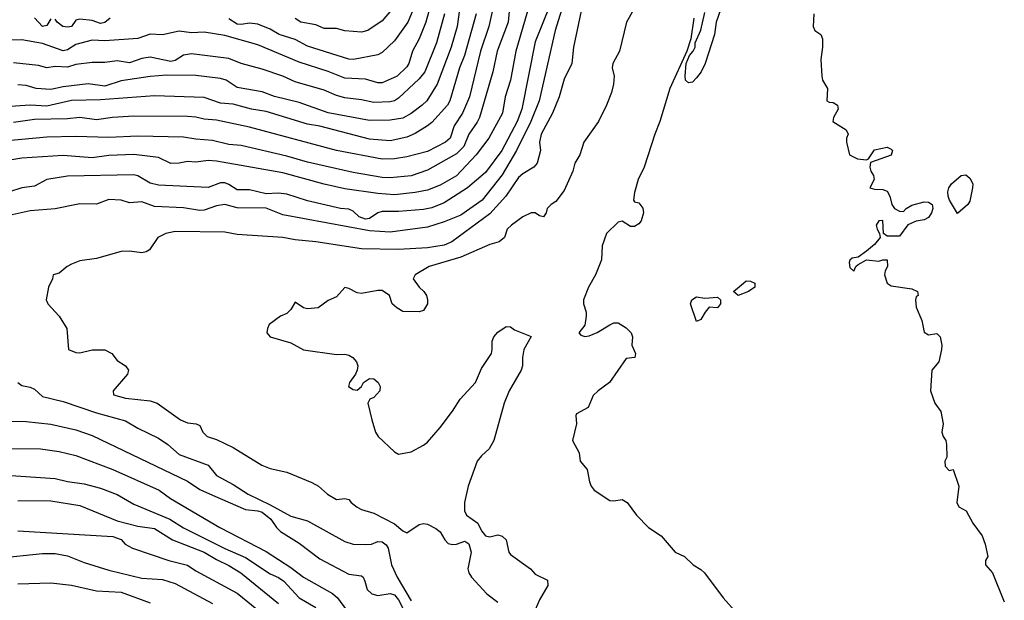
# Model space of a CAD drawing. Header units: metres. Extents: x -46681 to -43747, y -240911 to -237677.
# Tile 787 of 1056: x -45207 to -45088, y -238013 to -237943. Entities that reach past the tile are written whole.
import ezdxf

# ---------------------------------------------------------------- set-up
doc = ezdxf.new("R2010")
doc.units = ezdxf.units.M
doc.layers.add('CONTOUR_INDEX', color=1, linetype='Continuous')
doc.layers.add('CONTOUR_INTER', color=3, linetype='Continuous')

msp = doc.modelspace()

# ---------------------------------------------------------------- linework, layer by layer
at = {"layer": 'CONTOUR_INDEX'}
for points, elevation in [([(-45156.72, -237939.02), (-45157.8, -237943.02), (-45158.6, -237945.02), (-45159.42, -237946.52), (-45159.85, -237948.02), (-45160.1, -237948.42), (-45161.29, -237949.52), (-45163.1, -237950.34), (-45163.6, -237950.33), (-45165.1, -237949.89), (-45167.6, -237949.79), (-45169.6, -237948.98), (-45173.1, -237947.85), (-45178.1, -237945.75), (-45182.1, -237944.63), (-45184.6, -237944.23), (-45186.1, -237944.29), (-45187.6, -237944.1), (-45189.6, -237944.55), (-45191.1, -237944.46), (-45192.6, -237944.97), (-45196.6, -237945.27), (-45198.1, -237945.18), (-45200.1, -237945.7), (-45201.1, -237946.34), (-45201.6, -237946.49), (-45204.1, -237945.58), (-45206.6, -237945.13), (-45208.6, -237945.18)], 65), ([(-45147.6, -237939.93), (-45147.88, -237943.02), (-45149.18, -237946.52), (-45149.7, -237949.02), (-45151.34, -237954.52), (-45151.6, -237955.08), (-45152.61, -237956.52), (-45153.23, -237958.02), (-45154.1, -237958.91), (-45157.6, -237960.9), (-45159.6, -237961.56), (-45162.1, -237961.79), (-45163.1, -237961.75), (-45166.6, -237961.15), (-45172.1, -237959.91), (-45174.6, -237959.18), (-45180.1, -237957.89), (-45181.6, -237957.77), (-45183.6, -237957.31), (-45185.6, -237957.16), (-45187.1, -237956.88), (-45192.6, -237956.76), (-45196.1, -237956.93), (-45200.1, -237956.82), (-45203.6, -237956.92), (-45210.1, -237957.49)], 60), ([(-45132.73, -237941.52), (-45133.58, -237943.02), (-45134.41, -237946.52), (-45135.22, -237948.02), (-45135.32, -237948.52), (-45135.07, -237949.52), (-45135.14, -237950.52), (-45135.38, -237951.52), (-45136, -237953.02), (-45136.94, -237955.02), (-45138.72, -237957.52), (-45139.23, -237959.02), (-45139.8, -237960.02), (-45140.07, -237961.02), (-45141.1, -237963.33), (-45142.1, -237964.68), (-45142.69, -237965.02), (-45143.17, -237965.52), (-45143.26, -237966.02), (-45143.6, -237966.51), (-45144.1, -237966.39), (-45144.6, -237966.02), (-45145.1, -237966.04), (-45146.1, -237966.53), (-45147.46, -237967.52), (-45147.97, -237968.02), (-45148.29, -237969.02), (-45148.96, -237969.52), (-45150.1, -237969.84), (-45153.6, -237971.38), (-45157.4, -237972.52), (-45159.12, -237973.52), (-45159.33, -237974.02), (-45158.62, -237975.02), (-45158.07, -237975.52), (-45157.72, -237976.02), (-45157.6, -237976.52), (-45157.63, -237977.02), (-45158.1, -237977.83), (-45158.6, -237977.97), (-45160.6, -237977.94), (-45161.33, -237977.52), (-45161.87, -237977.02), (-45162.21, -237976.02), (-45163.1, -237975.42), (-45163.6, -237975.4), (-45165.6, -237975.76), (-45166.1, -237975.68), (-45167.1, -237975.16), (-45167.6, -237975.05), (-45168.6, -237976.17), (-45169.6, -237976.64), (-45170.83, -237977.52), (-45172.1, -237977.62), (-45172.6, -237977.49), (-45173.6, -237976.82), (-45174.1, -237977.71), (-45174.6, -237978.2), (-45175.35, -237978.52), (-45176.72, -237979.52), (-45176.95, -237980.02), (-45177.01, -237980.52), (-45176.63, -237981.02), (-45174.1, -237981.72), (-45172.6, -237982.59), (-45168.6, -237983.14), (-45167.6, -237983.09), (-45167.1, -237983.21), (-45166.62, -237983.52), (-45166.18, -237984.02), (-45166.04, -237984.52), (-45166.11, -237985.02), (-45166.29, -237985.52), (-45167.02, -237986.52), (-45167.16, -237987.02), (-45166.6, -237987.35), (-45166.1, -237987.46), (-45165.6, -237987.01), (-45165.35, -237986.52), (-45164.6, -237986.03), (-45164.1, -237986.06), (-45163.57, -237986.52), (-45163.32, -237987.02), (-45163.35, -237987.52), (-45164.1, -237988.33), (-45164.57, -237988.52), (-45164.8, -237989.02), (-45164.33, -237991.02), (-45163.88, -237992.52), (-45163.55, -237993.02), (-45161.6, -237994.91), (-45161.1, -237995.16), (-45159.6, -237994.88), (-45158.1, -237994.09), (-45157.6, -237993.71), (-45156.1, -237991.95), (-45154.6, -237990), (-45153.68, -237988.52), (-45151.82, -237986.52), (-45151.1, -237984.85), (-45149.9, -237983.02), (-45149.78, -237982.52), (-45149.8, -237981.52), (-45149.61, -237981.02), (-45149.1, -237980.46), (-45148.1, -237979.74), (-45147.6, -237979.81), (-45147.1, -237980.18), (-45145.1, -237980.95), (-45145.96, -237982.52), (-45146.15, -237983.52), (-45146.14, -237984.52), (-45146.28, -237985.02), (-45147.74, -237987.52), (-45148.36, -237989.02), (-45149.6, -237993.53), (-45150.15, -237994.52), (-45151.1, -237995.36), (-45151.6, -237996.03), (-45152.68, -237999.02), (-45153.14, -238001.02), (-45153.13, -238002.02), (-45152.89, -238002.52), (-45151.54, -238003.52), (-45151.1, -238004.42), (-45150.6, -238005.02), (-45150.1, -238005.14), (-45149.1, -238004.93), (-45148.6, -238005.07), (-45148.1, -238005.53), (-45147.78, -238007.02), (-45147.6, -238007.28), (-45145.18, -238009.02), (-45144.6, -238009.67), (-45143.1, -238010.39), (-45143.06, -238011.02), (-45144.1, -238012.78), (-45144.85, -238014.52)], 55), ([(-45209.1, -237997.67), (-45202.6, -237998.1), (-45201.1, -237998.48), (-45199.1, -237998.76), (-45197.1, -237999.29), (-45195.1, -238000.05), (-45193.1, -238001.21), (-45188.72, -238003.02), (-45187.1, -238004.07), (-45182.1, -238006.56), (-45179.6, -238007.66), (-45176.6, -238009.62), (-45175.6, -238010.05), (-45174.95, -238010.52), (-45173.1, -238012.52), (-45171.1, -238013.68)], 60)]:
    msp.add_lwpolyline(points, dxfattribs=dict(at, elevation=elevation))
at = {"layer": 'CONTOUR_INTER'}
for points, elevation in [([(-45140.02, -237937.02), (-45142.2, -237944.02), (-45144.13, -237952.52), (-45145.14, -237955.02), (-45146.85, -237958.52), (-45148.6, -237961.45), (-45150.99, -237964.52), (-45153.6, -237966.3), (-45155.6, -237967.14), (-45157.6, -237967.75), (-45162.1, -237968.35), (-45164.6, -237968.22), (-45175.1, -237966.29), (-45177.1, -237965.46), (-45180.6, -237965.43), (-45182.1, -237965.01), (-45183.1, -237965.18), (-45184.6, -237965.73), (-45185.1, -237965.74), (-45187.1, -237965.44), (-45190.6, -237965.29), (-45192.1, -237964.72), (-45193.6, -237964.83), (-45194.6, -237964.51), (-45196.1, -237964.44), (-45197.6, -237964.99), (-45199.6, -237964.96), (-45202.6, -237965.55), (-45205.6, -237965.78), (-45208.85, -237966.52)], 57), ([(-45153.35, -237938.52), (-45154.04, -237943.52), (-45154.77, -237946.02), (-45156.43, -237950.52), (-45157.71, -237952.52), (-45158.25, -237953.02), (-45159.6, -237954.05), (-45160.6, -237954.59), (-45162.1, -237954.86), (-45164.6, -237954.88), (-45169.6, -237953.96), (-45173.1, -237952.7), (-45176.1, -237951.97), (-45177.6, -237951.41), (-45180.6, -237950.89), (-45181.93, -237950.02), (-45182.6, -237949.81), (-45185.6, -237949.47), (-45189.1, -237949.42), (-45191.1, -237949.58), (-45194.6, -237950.08), (-45196.6, -237950.74), (-45198.6, -237950.45), (-45201.6, -237950.81), (-45203.1, -237951.14), (-45204.87, -237951.02), (-45206.1, -237950.68), (-45207.1, -237950.6)], 63), ([(-45138.61, -237939.52), (-45139.97, -237946.02), (-45140.16, -237948.02), (-45141.1, -237949.89), (-45141.71, -237952.02), (-45142.51, -237954.02), (-45143.87, -237956.52), (-45144.08, -237957.52), (-45143.96, -237958.52), (-45144.38, -237960.02), (-45144.75, -237960.52), (-45146.1, -237961.31), (-45146.6, -237961.75), (-45148.13, -237964.02), (-45150.1, -237966.14), (-45154.66, -237969.52), (-45155.6, -237969.92), (-45157.6, -237970.27), (-45161.1, -237970.48), (-45165.6, -237970.39), (-45171.09, -237969.52), (-45173.6, -237969.31), (-45175.1, -237969), (-45180.6, -237968.67), (-45182.1, -237968.35), (-45188.1, -237968.27), (-45189.2, -237968.52), (-45190.2, -237969.02), (-45191.19, -237970.52), (-45191.6, -237970.75), (-45192.1, -237970.88), (-45193.6, -237970.65), (-45194.6, -237970.71), (-45197.6, -237971.54), (-45199.6, -237971.85), (-45200.6, -237972.23), (-45201.14, -237972.52), (-45202.1, -237973.31), (-45202.83, -237973.52), (-45202.92, -237974.02), (-45203.4, -237975.02), (-45203.68, -237976.52), (-45203.47, -237977.02), (-45202.1, -237978.52), (-45201.19, -237980.02), (-45200.97, -237982.52), (-45200.1, -237982.9), (-45199.6, -237982.93), (-45198.1, -237982.59), (-45196.6, -237982.56), (-45195.73, -237983.02), (-45195.1, -237983.86), (-45194.09, -237984.52), (-45193.72, -237985.02), (-45193.84, -237985.52), (-45195.59, -237987.52), (-45195.54, -237988.02), (-45194.1, -237988.4), (-45191.1, -237988.75), (-45190.27, -237989.02), (-45187.44, -237991.02), (-45186.6, -237991.4), (-45185.54, -237991.52), (-45185.1, -237991.73), (-45184.73, -237992.52), (-45184.23, -237993.02), (-45183.1, -237993.39), (-45181.1, -237994.35), (-45177.63, -237996.52), (-45176.6, -237996.89), (-45174.6, -237997.33), (-45171.6, -237998.59), (-45170.76, -237999.02), (-45169.68, -238000.02), (-45168.6, -238000.63), (-45167.6, -238000.53), (-45167.1, -238000.65), (-45166.83, -238001.02), (-45166.1, -238001.56), (-45165.6, -238001.84), (-45164.1, -238002.3), (-45161.6, -238003.6), (-45160.6, -238004.44), (-45160.1, -238004.68), (-45158.6, -238003.67), (-45158.1, -238003.56), (-45157.6, -238003.63), (-45156.6, -238004.14), (-45156.1, -238004.57), (-45155.53, -238005.52), (-45155.1, -238005.94), (-45154.6, -238006.08), (-45154.1, -238006.02), (-45153.1, -238005.66), (-45152.6, -238005.99), (-45152.35, -238007.02), (-45152.73, -238009.02), (-45152.63, -238009.52), (-45152.31, -238010.02), (-45150.44, -238012.02), (-45149.1, -238013.05)], 56), ([(-45145.33, -237941.02), (-45146.95, -237946.52), (-45147.58, -237950.02), (-45148.21, -237952.02), (-45148.54, -237954.02), (-45150.22, -237957.02), (-45151.73, -237959.02), (-45154.1, -237961.55), (-45156.1, -237962.71), (-45157.6, -237963.28), (-45159.1, -237963.6), (-45161.6, -237963.85), (-45163.6, -237963.7), (-45167.6, -237963.12), (-45170.1, -237962.59), (-45175.1, -237961.19), (-45183.1, -237959.8), (-45184.1, -237959.72), (-45185.6, -237959.9), (-45186.6, -237959.84), (-45187.6, -237960.04), (-45188.6, -237960.07), (-45190.1, -237959.34), (-45193.1, -237958.99), (-45196.1, -237959.1), (-45198.1, -237959.41), (-45201.6, -237959.13), (-45206.6, -237959.45), (-45209.6, -237959.93)], 59), ([(-45142.84, -237941.02), (-45144.6, -237945.39), (-45146.21, -237953.52), (-45146.76, -237955.02), (-45148.64, -237958.52), (-45150.6, -237961.17), (-45152.78, -237963.02), (-45155.6, -237964.82), (-45157.1, -237965.42), (-45158.1, -237965.62), (-45161.1, -237965.89), (-45163.1, -237965.88), (-45163.62, -237966.02), (-45164.6, -237966.7), (-45165.1, -237966.81), (-45165.87, -237966.52), (-45166.6, -237965.84), (-45167.1, -237965.58), (-45168.1, -237965.51), (-45172.1, -237964.58), (-45174.6, -237963.77), (-45175.6, -237963.68), (-45177.1, -237963.75), (-45179.1, -237963.27), (-45180.6, -237963.26), (-45181.6, -237962.6), (-45182.1, -237962.43), (-45182.6, -237962.42), (-45184.1, -237962.97), (-45190.1, -237962.68), (-45191.1, -237962.46), (-45192.6, -237961.55), (-45193.1, -237961.45), (-45201.1, -237961.59), (-45203.6, -237962), (-45205.1, -237962.81), (-45206.6, -237963), (-45208.1, -237963.5)], 58), ([(-45149.65, -237941.02), (-45150.21, -237943.52), (-45151.2, -237946.52), (-45152.55, -237952.02), (-45153.37, -237954.02), (-45154.39, -237955.52), (-45154.89, -237957.02), (-45155.43, -237957.52), (-45157.6, -237958.64), (-45160.1, -237959.26), (-45161.6, -237959.5), (-45163.1, -237959.55), (-45168.6, -237958.5), (-45179.1, -237955.69), (-45183.1, -237954.84), (-45184.6, -237954.74), (-45185.6, -237954.48), (-45186.6, -237954.4), (-45193.1, -237954.37), (-45195.67, -237954.52), (-45197.6, -237954.8), (-45199.6, -237954.52), (-45201.1, -237954.67), (-45205.1, -237954.77), (-45207.6, -237955.13)], 61), ([(-45159.14, -237941.02), (-45159.98, -237943.02), (-45161.6, -237945.28), (-45163.1, -237946.67), (-45163.6, -237946.95), (-45166.54, -237947.52), (-45167.1, -237947.47), (-45172.1, -237945.9), (-45173.6, -237945.12), (-45175.51, -237944.52), (-45176.6, -237943.86), (-45178.1, -237943.25), (-45179.1, -237943.13), (-45180.1, -237943.29), (-45180.6, -237943.24), (-45181.6, -237942.6)], 66), ([(-45161.96, -237941.52), (-45163.1, -237942.84), (-45164.82, -237944.02), (-45165.6, -237944.24), (-45167.6, -237944.06), (-45168.6, -237943.77), (-45170.1, -237943.78), (-45171.1, -237943.33), (-45172.92, -237943.02), (-45173.6, -237942.58)], 67), ([(-45122.2, -237941.52), (-45122.76, -237943.02), (-45122.94, -237944.52), (-45124.08, -237948.02), (-45124.55, -237949.02), (-45125.1, -237949.75), (-45125.6, -237950.26), (-45126.1, -237950.36), (-45126.43, -237950.02), (-45126.49, -237949.52), (-45126.36, -237948.02), (-45125.95, -237947.02), (-45125.51, -237946.52), (-45125.29, -237946.02), (-45125.26, -237945.52), (-45124.6, -237943.97), (-45124.1, -237941.85)], 54), ([(-45151.74, -237942.02), (-45153.16, -237947.02), (-45153.74, -237948.52), (-45154.93, -237952.52), (-45155.21, -237953.02), (-45157.1, -237955.12), (-45157.6, -237955.55), (-45159.1, -237956.44), (-45160.1, -237956.91), (-45162.1, -237957.33), (-45164.6, -237957.15), (-45170.6, -237955.59), (-45172.1, -237955.33), (-45177.1, -237953.8), (-45178.87, -237953.52), (-45181.1, -237952.93), (-45182.6, -237952.8), (-45184.6, -237952.13), (-45190.6, -237951.89), (-45197.1, -237952.39), (-45200.6, -237952.48), (-45203.6, -237953.15), (-45205.6, -237953.04), (-45211.6, -237953.43)], 62), ([(-45155.54, -237942.02), (-45156.51, -237945.52), (-45157.92, -237949.02), (-45158.6, -237949.86), (-45161.1, -237952.18), (-45161.6, -237952.51), (-45162.1, -237952.63), (-45164.1, -237952.71), (-45165.6, -237952.38), (-45167.6, -237952.14), (-45168.6, -237951.87), (-45170.1, -237951.23), (-45173.6, -237950.21), (-45175.1, -237949.53), (-45177.6, -237948.67), (-45180.1, -237948.02), (-45181.6, -237947.41), (-45186.1, -237946.85), (-45187.1, -237946.98), (-45188.1, -237947.65), (-45188.6, -237947.78), (-45191.1, -237947.26), (-45192.1, -237947.41), (-45193.6, -237947.91), (-45195.1, -237947.68), (-45196.6, -237947.9), (-45198.1, -237947.87), (-45200.1, -237948.13), (-45201.1, -237948.44), (-45202.6, -237948.37), (-45203.6, -237948.51), (-45204.6, -237948.26), (-45207.6, -237947.94)], 64), ([(-45203.1, -237942.63), (-45203.6, -237943.43), (-45204.1, -237943.55), (-45205.1, -237942.5)], 66), ([(-45195.96, -237942.52), (-45196.6, -237943.07), (-45197.1, -237943.18), (-45198.1, -237942.81), (-45199.6, -237942.66), (-45200.1, -237942.79), (-45200.6, -237943.55), (-45201.1, -237943.63), (-45201.64, -237943.52), (-45202.35, -237943.02), (-45202.6, -237942.65)], 66), ([(-45125.43, -237942.52), (-45125.8, -237945.02), (-45126.27, -237946.52), (-45128.35, -237951.02), (-45129.54, -237955.02), (-45130.16, -237956.52), (-45131.46, -237960.52), (-45132.15, -237962.02), (-45132.6, -237963.6), (-45132.72, -237964.52), (-45132.6, -237964.71), (-45132.1, -237964.84), (-45131.6, -237965.47), (-45131.54, -237966.02), (-45131.8, -237967.02), (-45132.1, -237967.38), (-45132.6, -237967.68), (-45133.1, -237967.67), (-45134.1, -237967.03), (-45134.6, -237967.17), (-45135.97, -237968.52), (-45136.51, -237970.02), (-45136.6, -237971.7), (-45137.3, -237973.52), (-45138.18, -237975.02), (-45138.75, -237976.52), (-45138.77, -237977.02), (-45138.44, -237978.02), (-45138.43, -237978.52), (-45138.6, -237979.58), (-45139.35, -237980.52), (-45139.1, -237980.81), (-45138.6, -237980.98), (-45138.1, -237980.89), (-45137.1, -237980.47), (-45135.6, -237979.55), (-45135.1, -237979.32), (-45134.6, -237979.3), (-45133.6, -237979.9), (-45133.01, -237980.52), (-45132.86, -237981.02), (-45132.93, -237982.02), (-45132.5, -237983.02), (-45132.58, -237983.52), (-45133.6, -237983.64), (-45135.64, -237986.52), (-45137, -237987.52), (-45137.6, -237988.1), (-45138.2, -237989.52), (-45139.6, -237990.31), (-45139.69, -237990.52), (-45139.6, -237991.52), (-45140.1, -237993.52), (-45139.28, -237995.02), (-45139.19, -237996.02), (-45138.34, -237997.02), (-45138.04, -237998.52), (-45137.85, -237999.02), (-45137.48, -237999.52), (-45135.6, -238000.75), (-45135.1, -238000.81), (-45134.1, -238000.65), (-45133.5, -238001.02), (-45132.35, -238002.52), (-45130.93, -238004.02), (-45129.4, -238005.02), (-45127.7, -238007.02), (-45126.57, -238007.52), (-45125.54, -238008.52), (-45124.6, -238009.1), (-45124.16, -238009.52), (-45121.91, -238012.52), (-45119.21, -238015.52)], 54), ([(-45110.95, -237942.02), (-45111.03, -237943.52), (-45110.81, -237944.02), (-45110.1, -237944.5), (-45109.91, -237945.02), (-45109.89, -237946.02), (-45110.1, -237947.52), (-45109.99, -237949.52), (-45109.9, -237950.02), (-45109.31, -237951.02), (-45109.36, -237952.52), (-45109.1, -237952.69), (-45108.6, -237952.72), (-45108.1, -237953.02), (-45108.02, -237953.52), (-45108.59, -237954.52), (-45108.64, -237955.02), (-45107.04, -237956.02), (-45106.78, -237956.52), (-45107.01, -237957.02), (-45107.02, -237957.52), (-45106.62, -237959.02), (-45105.69, -237959.52), (-45104.6, -237959.64), (-45104.35, -237959.52), (-45103.6, -237958.44), (-45102.1, -237958.12), (-45101.6, -237958.34), (-45101.45, -237958.52), (-45101.6, -237959.06), (-45104.1, -237959.97), (-45104.2, -237960.52), (-45104.06, -237961.02), (-45103.72, -237961.52), (-45103.67, -237962.02), (-45104.2, -237963.02), (-45103.6, -237963.19), (-45102.6, -237963.21), (-45102.1, -237963.43), (-45101.76, -237964.02), (-45101.54, -237965.02), (-45101.19, -237965.52), (-45100.6, -237965.84), (-45100.1, -237965.87), (-45099.8, -237965.52), (-45099.1, -237965.12), (-45097.6, -237964.71), (-45097.1, -237964.76), (-45096.66, -237965.02), (-45096.58, -237965.52), (-45096.73, -237966.02), (-45097.1, -237966.6), (-45097.6, -237966.87), (-45098.6, -237967.03), (-45099.6, -237967.49), (-45100.6, -237968.87), (-45102.1, -237968.86), (-45102.54, -237968.52), (-45102.6, -237966.98), (-45103.1, -237967), (-45103.41, -237967.52), (-45103.3, -237968.02), (-45103.01, -237968.52), (-45102.94, -237969.02), (-45103.6, -237969.86), (-45104.6, -237970.68), (-45105.6, -237971.38), (-45106.32, -237971.52), (-45106.6, -237971.77), (-45106.69, -237972.02), (-45106.6, -237972.65), (-45106.1, -237973.08), (-45105.87, -237972.52), (-45105.6, -237972.27), (-45104.6, -237971.73), (-45103.1, -237971.88), (-45102.6, -237971.69), (-45102.1, -237971.73), (-45102.05, -237972.52), (-45102.34, -237973.02), (-45102.41, -237973.52), (-45102.08, -237974.52), (-45101.6, -237974.85), (-45099.1, -237975.22), (-45098.43, -237975.52), (-45098.34, -237976.02), (-45098.6, -237976.17), (-45098.67, -237976.52), (-45098.6, -237977.44), (-45097.92, -237979.02), (-45097.6, -237980.44), (-45097.1, -237980.75), (-45096.1, -237980.6), (-45095.7, -237981.02), (-45095.47, -237982.02), (-45095.54, -237982.52), (-45095.84, -237984.02), (-45096.68, -237985.02), (-45096.84, -237987.52), (-45096.34, -237989.02), (-45095.61, -237990.02), (-45095.32, -237991.52), (-45095.47, -237992.52), (-45095.34, -237993.02), (-45095, -237993.52), (-45094.94, -237994.02), (-45094.88, -237995.52), (-45095.12, -237996.02), (-45095.1, -237996.61), (-45094.6, -237997.14), (-45094.1, -237997.04), (-45093.44, -237999.02), (-45093.69, -238001.02), (-45093.44, -238001.52), (-45092.56, -238002.02), (-45091.74, -238003.52), (-45090.6, -238005.02), (-45090.24, -238006.02), (-45089.94, -238007.52), (-45090.22, -238008.02), (-45090.21, -238008.52), (-45089.36, -238009.52), (-45087.94, -238013.02)], 53), ([(-45093.16, -237961.52), (-45092.6, -237961.43), (-45092.1, -237961.85), (-45091.76, -237962.52), (-45091.8, -237963.02), (-45092.1, -237964.64), (-45092.34, -237965.02), (-45093.6, -237966.1), (-45094.54, -237964.52), (-45094.74, -237964.02), (-45094.78, -237963.52), (-45094.65, -237963.02), (-45094.33, -237962.52), (-45093.16, -237961.52)], 53), ([(-45119.45, -237974.52), (-45119.1, -237974.26), (-45118.6, -237974.3), (-45118.06, -237974.52), (-45118.07, -237975.02), (-45118.84, -237975.52), (-45120.1, -237976), (-45120.63, -237975.52), (-45119.45, -237974.52)], 54), ([(-45125.67, -237976.52), (-45125.1, -237976.19), (-45124.1, -237976.32), (-45122.6, -237976.2), (-45122.21, -237976.52), (-45122.22, -237977.02), (-45122.6, -237977.5), (-45123.6, -237977.43), (-45124.09, -237978.02), (-45124.6, -237978.92), (-45125.1, -237979.16), (-45125.86, -237977.02), (-45125.67, -237976.52)], 54), ([(-45207.1, -237986.53), (-45206.6, -237986.89), (-45205.6, -237987.08), (-45205.1, -237987.31), (-45204.1, -237988.21), (-45201.6, -237988.8), (-45197.6, -237990.2), (-45194.1, -237991.14), (-45192.6, -237992.05), (-45190.1, -237993.23), (-45188.98, -237994.02), (-45187.6, -237995.22), (-45184.09, -237996.52), (-45183.1, -237997.74), (-45181.1, -237998.82), (-45179.29, -238000.02), (-45176.6, -238001.28), (-45174.1, -238002.65), (-45172.1, -238003.24), (-45167.6, -238005.71), (-45166.6, -238006.04), (-45165.1, -238006.08), (-45164.37, -238006.02), (-45163.6, -238005.73), (-45163.1, -238005.75), (-45162.6, -238006.12), (-45162.36, -238006.52), (-45161.94, -238008.52), (-45161.27, -238010.02), (-45159.6, -238012.9)], 57), ([(-45213.1, -237991.19), (-45206.1, -237991.24), (-45203.1, -237991.57), (-45200.1, -237992.25), (-45198.1, -237992.91), (-45186.6, -237998.45), (-45185.1, -237999.42), (-45183.6, -238000.14), (-45179.6, -238001.84), (-45178.1, -238002.02), (-45177.6, -238002.19), (-45176.55, -238003.02), (-45175.86, -238004.02), (-45175.35, -238004.52), (-45173.1, -238005.91), (-45170.6, -238007.79), (-45167.1, -238009.66), (-45165.6, -238009.85), (-45165.39, -238010.02), (-45165.16, -238010.52), (-45164.91, -238011.52), (-45164.33, -238012.02), (-45163.6, -238012.24), (-45162.1, -238012), (-45161.6, -238012.17), (-45161.1, -238012.76), (-45160.46, -238014.02)], 58), ([(-45208.6, -237994.5), (-45204.37, -237994.52), (-45202.1, -237994.86), (-45200.1, -237995.35), (-45195.6, -237997.04), (-45190.03, -237999.52), (-45188.67, -238000.52), (-45182.71, -238004.02), (-45177.1, -238006.91), (-45174.1, -238008.85), (-45172.58, -238010.02), (-45169.1, -238011.99), (-45168.5, -238012.52), (-45167.41, -238014.02)], 59), ([(-45207.1, -238000.78), (-45203.1, -238000.8), (-45199.6, -238001.36), (-45195.1, -238003.22), (-45192.6, -238003.88), (-45190.6, -238004.13), (-45188.41, -238005.52), (-45184.58, -238007.02), (-45183.1, -238007.91), (-45181.6, -238008.61), (-45180.16, -238009.52), (-45175.6, -238013.2)], 61), ([(-45207.1, -238004.41), (-45195.6, -238005.13), (-45194.6, -238005.47), (-45194.11, -238006.02), (-45193.23, -238006.52), (-45188.84, -238008.02), (-45186.6, -238008.58), (-45185.6, -238009.25), (-45180.6, -238011.96), (-45177.6, -238014.4)], 62), ([(-45209.6, -238007.72), (-45204.1, -238007.16), (-45202.6, -238007.17), (-45201.1, -238007.44), (-45199.1, -238008.27), (-45196.1, -238009.18), (-45192.1, -238010.13), (-45189.6, -238010.3), (-45188.1, -238010.78), (-45183.6, -238013.19)], 63), ([(-45207.1, -238010.84), (-45203.1, -238010.72), (-45200.6, -238010.99), (-45197.6, -238011.68), (-45194.6, -238011.85), (-45191.1, -238013.11)], 64)]:
    msp.add_lwpolyline(points, dxfattribs=dict(at, elevation=elevation))

doc.saveas('drawing.dxf')
